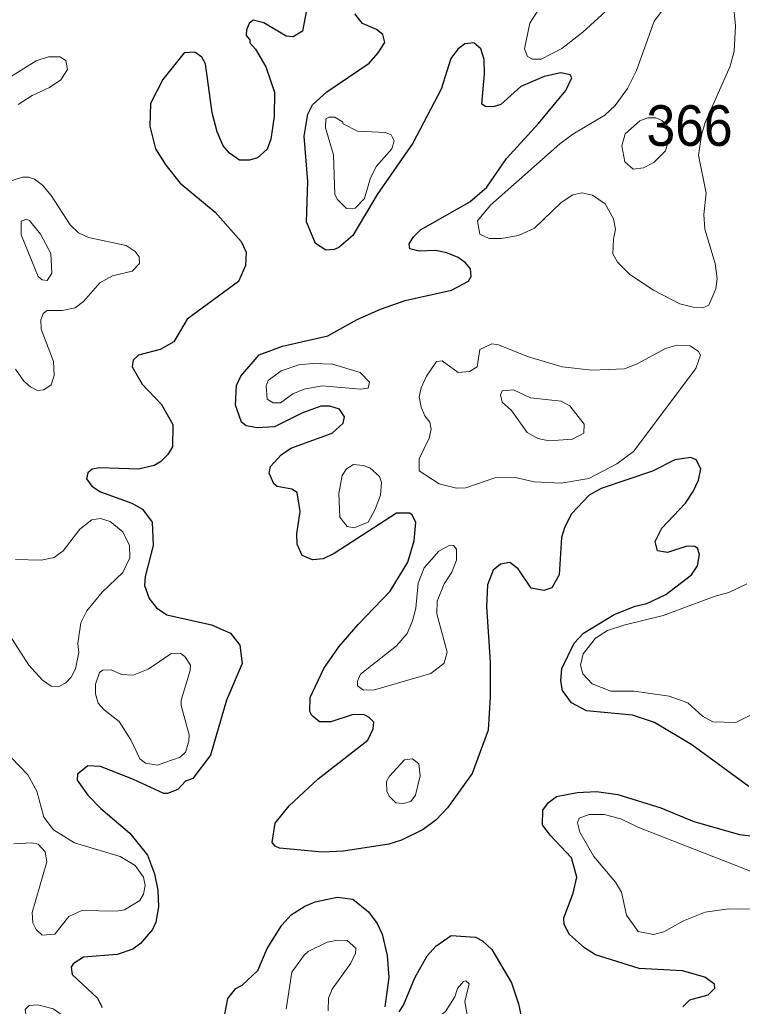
# Model space of a CAD drawing. Extents: x 763.2 to 816.8, y 7896.5 to 7952.7.
# Drawn here: x 810.993 to 813.839, y 7922.705 to 7926.593 of the extents above; entities that cross this region are included whole.
import ezdxf

# ---------------------------------------------------------------- set-up
doc = ezdxf.new("R2010")
doc.units = 0
doc.header["$LTSCALE"] = 0.064
doc.layers.add('1', color=7, linetype='Continuous', lineweight=25)
doc.layers.add('2', color=7, linetype='Continuous', lineweight=13)
doc.layers.add('21', color=7, linetype='Continuous')

msp = doc.modelspace()

# ---------------------------------------------------------------- linework, layer by layer
at = {"layer": '1'}
for points in [[(812.1606, 7926.8319), (812.106, 7926.5483), (812.0697, 7926.5259), (812.0427, 7926.5289), (811.9538, 7926.5812), (811.9123, 7926.591), (811.8958, 7926.5778), (811.8854, 7926.5533), (811.885, 7926.5313), (811.899, 7926.5144), (811.8986, 7926.5022), (811.9217, 7926.4774), (811.9616, 7926.4079)], [(812.023, 7924.8786), (812.0607, 7924.9049), (812.224, 7924.9632), (812.2667, 7925.0027), (812.2722, 7925.0286), (812.2523, 7925.0586), (812.2142, 7925.0705), (812.1791, 7925.0695), (812.1044, 7925.0427), (811.9959, 7924.9889), (811.9283, 7924.984), (811.8844, 7924.9921), (811.8668, 7925.0071), (811.8425, 7925.0744), (811.8465, 7925.1513), (811.8635, 7925.1889), (811.9353, 7925.2719), (812.0279, 7925.3065), (812.2062, 7925.347), (812.3221, 7925.4112), (812.4133, 7925.4521), (812.5111, 7925.4863), (812.6941, 7925.5266), (812.7609, 7925.5625), (812.7706, 7925.5805), (812.7677, 7925.6107), (812.7491, 7925.6348), (812.7191, 7925.6565), (812.6754, 7925.6745), (812.6302, 7925.6831), (812.5655, 7925.6813), (812.5291, 7925.6899), (812.527, 7925.7103), (812.5439, 7925.737), (812.5719, 7925.7644), (812.7651, 7925.876), (812.832, 7925.9327), (812.9099, 7926.0466), (813.036, 7926.1838), (813.1437, 7926.3136), (813.168, 7926.3638), (813.1608, 7926.3759), (813.124, 7926.3839), (813.0582, 7926.3694), (812.9669, 7926.3302), (812.8874, 7926.2594), (812.857, 7926.2495), (812.827, 7926.2516), (812.8135, 7926.2605), (812.8231, 7926.3793), (812.8215, 7926.4361), (812.8092, 7926.4786), (812.782, 7926.5023), (812.7465, 7926.4979), (812.7189, 7926.4767), (812.6906, 7926.4406), (812.6526, 7926.3191), (812.5409, 7926.1071), (812.4009, 7925.9043), (812.3043, 7925.7423), (812.2496, 7925.6955), (812.2316, 7925.6872), (812.1979, 7925.6855), (812.1581, 7925.7117), (812.1216, 7925.7966), (812.128, 7925.9562), (812.1133, 7926.1337), (812.1277, 7926.2215), (812.1456, 7926.2571), (812.202, 7926.3091), (812.3685, 7926.4226), (812.4052, 7926.4625), (812.4302, 7926.5034), (812.4227, 7926.5344), (812.3985, 7926.5553), (812.3425, 7926.578), (812.3125, 7926.6162)], [(811.9295, 7926.0492), (811.8973, 7926.0391), (811.8579, 7926.0395), (811.8192, 7926.0673), (811.7938, 7926.0963), (811.7703, 7926.1507), (811.7501, 7926.2264), (811.724, 7926.4191), (811.7098, 7926.4454), (811.682, 7926.4657), (811.6406, 7926.463), (811.5562, 7926.3578), (811.5072, 7926.2633), (811.5054, 7926.1731), (811.527, 7926.0846), (811.5677, 7926.0194), (811.625, 7925.949), (811.7628, 7925.8341), (811.8642, 7925.7188), (811.8845, 7925.6773), (811.8814, 7925.625), (811.8543, 7925.5618), (811.652, 7925.4134), (811.5997, 7925.3239), (811.5452, 7925.2933), (811.4609, 7925.2715), (811.4396, 7925.2516), (811.4351, 7925.2255), (811.4745, 7925.1562), (811.5512, 7925.076), (811.5954, 7924.9978), (811.5939, 7924.9092), (811.5765, 7924.8798), (811.547, 7924.8505), (811.5215, 7924.8368), (811.4604, 7924.822), (811.3076, 7924.8265), (811.2774, 7924.8212), (811.2608, 7924.8067), (811.2561, 7924.7837), (811.277, 7924.7545), (811.3111, 7924.7318), (811.4338, 7924.6883), (811.4767, 7924.6637), (811.5145, 7924.6132), (811.5183, 7924.5213), (811.4862, 7924.3985), (811.4839, 7924.3635), (811.5029, 7924.3115), (811.5308, 7924.2753), (811.5726, 7924.2479), (811.7485, 7924.2087), (811.8224, 7924.175), (811.8601, 7924.1276), (811.8683, 7924.0553), (811.8065, 7923.9108), (811.7434, 7923.6944), (811.6739, 7923.6031), (811.6457, 7923.5922), (811.6148, 7923.5589), (811.5742, 7923.5433), (811.5596, 7923.5434), (811.4404, 7923.5988), (811.3103, 7923.6492), (811.2614, 7923.6523), (811.2196, 7923.6195), (811.2184, 7923.5954), (811.2608, 7923.5372), (811.3124, 7923.4841), (811.4258, 7923.3871), (811.4954, 7923.3003), (811.5236, 7923.2271), (811.5364, 7923.1623), (811.5395, 7923.0973), (811.5283, 7923.0356), (811.5157, 7923.0069), (811.4684, 7922.9522), (811.4384, 7922.9301), (811.3761, 7922.9086), (811.2434, 7922.8986), (811.2035, 7922.8725), (811.1956, 7922.8592), (811.1986, 7922.8297), (811.2995, 7922.7373), (811.3175, 7922.7001)], [(811.9616, 7926.4079), (811.9965, 7926.3079), (811.9948, 7926.2117), (811.9813, 7926.1229), (811.9668, 7926.0835), (811.9295, 7926.0492)], [(812.0638, 7924.7423), (812.0067, 7924.754), (811.9937, 7924.7636), (811.9757, 7924.8058), (811.9801, 7924.832), (812.023, 7924.8786)], [(813.8653, 7923.5716), (813.64, 7923.7355), (813.4928, 7923.8232), (813.4066, 7923.8515), (813.2253, 7923.8686), (813.1657, 7923.9007), (813.1305, 7923.9496), (813.1241, 7923.9873), (813.1279, 7924.0358), (813.1766, 7924.1358), (813.2139, 7924.1748), (813.3343, 7924.2493), (813.4166, 7924.2811), (813.4625, 7924.2922), (813.5381, 7924.3283), (813.6383, 7924.4055), (813.6625, 7924.441), (813.6709, 7924.4851), (813.6631, 7924.5098), (813.6521, 7924.5169), (813.6204, 7924.5188), (813.5441, 7924.4928), (813.5055, 7924.4997), (813.4958, 7924.5361), (813.5219, 7924.5895), (813.6153, 7924.6882), (813.646, 7924.7336), (813.6671, 7924.7785), (813.6756, 7924.8236), (813.6567, 7924.8582), (813.6363, 7924.8671), (813.5733, 7924.8588), (813.4853, 7924.8144), (813.2825, 7924.746), (813.2358, 7924.7193), (813.1668, 7924.6454), (813.1399, 7924.5944), (813.1273, 7924.5527), (813.1171, 7924.4056), (813.0887, 7924.3544), (813.0566, 7924.3433), (813.0076, 7924.3521), (812.9557, 7924.4287), (812.9234, 7924.4543), (812.8868, 7924.4476), (812.8581, 7924.4236), (812.8349, 7924.366), (812.8316, 7924.2799), (812.8461, 7924.0611), (812.8462, 7923.9249), (812.8375, 7923.7924), (812.775, 7923.6226), (812.6778, 7923.4867), (812.6326, 7923.4392), (812.5816, 7923.4014), (812.4963, 7923.36), (812.4461, 7923.3437), (812.2676, 7923.3158), (812.1839, 7923.3127), (812.0164, 7923.3285), (811.9989, 7923.3355), (811.9873, 7923.3499), (811.9984, 7923.426), (812.0536, 7923.4944), (812.1688, 7923.6013), (812.3633, 7923.7534), (812.3854, 7923.7977), (812.387, 7923.8242), (812.3695, 7923.8433), (812.3475, 7923.8547), (812.3024, 7923.8531), (812.2176, 7923.8256), (812.1736, 7923.826), (812.1435, 7923.8512), (812.1356, 7923.866), (812.1366, 7923.9223), (812.1902, 7924.0366), (812.2502, 7924.1213), (812.3252, 7924.2099), (812.4518, 7924.3414), (812.5208, 7924.4549), (812.5469, 7924.5395), (812.5535, 7924.6117), (812.5391, 7924.6414), (812.5277, 7924.6478), (812.4771, 7924.6486), (812.2306, 7924.4898), (812.188, 7924.4683), (812.1453, 7924.4647), (812.1053, 7924.4813), (812.0853, 7924.5257), (812.0839, 7924.5673), (812.0967, 7924.6546), (812.0855, 7924.7293), (812.0638, 7924.7423)], [(813.6048, 7922.7024), (813.6329, 7922.7303), (813.7049, 7922.7504), (813.7304, 7922.7763), (813.7301, 7922.7916), (813.6919, 7922.8197), (813.6032, 7922.8442), (813.4329, 7922.8541), (813.2612, 7922.9078), (813.217, 7922.9352), (813.1585, 7922.9871), (813.1373, 7923.0269), (813.1357, 7923.0537), (813.1734, 7923.1507), (813.1878, 7923.2138), (813.1664, 7923.2895), (813.0818, 7923.3794), (813.0519, 7923.4195), (813.0534, 7923.4778), (813.0753, 7923.5084), (813.1074, 7923.5315), (813.1888, 7923.547), (813.2653, 7923.5508), (813.349, 7923.5397), (813.5185, 7923.4863), (813.6482, 7923.4332), (813.8282, 7923.3815), (813.9565, 7923.3656)], [(811.7796, 7922.5641), (811.8125, 7922.7349), (811.8433, 7922.7745), (811.8684, 7922.7884), (811.931, 7922.8451), (811.967, 7922.933), (812.0246, 7923.025), (812.0618, 7923.0653), (812.1157, 7923.0992), (812.1569, 7923.1167), (812.2424, 7923.135), (812.3046, 7923.1264), (812.3666, 7923.0772), (812.4007, 7923.0316), (812.4202, 7922.9895), (812.4402, 7922.9042), (812.4468, 7922.8187), (812.4307, 7922.7021)], [(812.4871, 7922.683), (812.5041, 7922.7097), (812.5484, 7922.8172), (812.5981, 7922.9034), (812.6317, 7922.9416), (812.6926, 7922.9838), (812.7881, 7922.9774), (812.815, 7922.9624), (812.8526, 7922.928), (812.9303, 7922.7975), (812.9576, 7922.7145), (812.976, 7922.6266)]]:
    msp.add_lwpolyline(points, dxfattribs=at)
at = {"layer": '2'}
for points in [[(813.6043, 7926.7355), (813.4918, 7926.5874), (813.4228, 7926.3934), (813.3871, 7926.3227), (813.3387, 7926.2555), (813.2969, 7926.2173), (813.1714, 7926.1418), (813.1203, 7926.1042), (812.8474, 7925.8626), (812.7956, 7925.8007), (812.8056, 7925.7484), (812.8422, 7925.7303), (812.8888, 7925.7303), (812.9577, 7925.7422), (813.0204, 7925.7712), (813.1253, 7925.8724), (813.1713, 7925.9032), (813.2071, 7925.9111), (813.2488, 7925.9012), (813.2984, 7925.8675), (813.332, 7925.8079), (813.3398, 7925.768), (813.3322, 7925.7286), (813.3293, 7925.6705), (813.3478, 7925.6381), (813.3963, 7925.5893), (813.4895, 7925.5277), (813.5934, 7925.474), (813.6456, 7925.4601), (813.6836, 7925.4577), (813.7067, 7925.4687), (813.7352, 7925.533), (813.74, 7925.5723), (813.7318, 7925.6322), (813.6913, 7925.7681), (813.6878, 7925.8259), (813.6973, 7925.9098), (813.6666, 7926.0587), (813.6779, 7926.1377), (813.6929, 7926.1876), (813.7909, 7926.4099), (813.8075, 7926.4697), (813.8125, 7926.5689), (813.8029, 7926.6643)], [(813.0374, 7926.6346), (813.0026, 7926.5791), (812.9813, 7926.4789), (812.9928, 7926.4484), (813.0126, 7926.4374), (813.0466, 7926.4381), (813.1287, 7926.4804), (813.2106, 7926.5447), (813.3914, 7926.7095)], [(810.9859, 7926.2592), (811.0412, 7926.295), (811.1097, 7926.3254), (811.1549, 7926.3564), (811.1812, 7926.397), (811.1747, 7926.4328), (811.1501, 7926.4466), (811.1052, 7926.4465), (811.0578, 7926.4307), (810.9388, 7926.3582)], [(811.4641, 7925.633), (811.4636, 7925.658), (811.4471, 7925.6793), (811.4113, 7925.7036), (811.263, 7925.7353), (811.2236, 7925.7538), (811.1914, 7925.7844), (811.1157, 7925.901), (811.0817, 7925.9413), (811.0509, 7925.9653), (811.0276, 7925.9731), (811.0034, 7925.9729), (810.9304, 7925.9495)], [(811.2114, 7925.4577), (811.2443, 7925.4825), (811.3076, 7925.5567), (811.3576, 7925.5833), (811.4355, 7925.6017), (811.4641, 7925.633)], [(810.9753, 7925.2153), (811.0085, 7925.1686), (811.0347, 7925.1456), (811.0622, 7925.132), (811.088, 7925.1348), (811.1158, 7925.1542), (811.1288, 7925.1912), (811.1249, 7925.2458), (811.0765, 7925.3738), (811.0763, 7925.4106), (811.0845, 7925.4354), (811.1002, 7925.4474), (811.1591, 7925.4476), (811.2114, 7925.4577)], [(810.9763, 7924.4661), (811.0776, 7924.4632), (811.1287, 7924.4731), (811.1635, 7924.4998), (811.2287, 7924.5857), (811.2766, 7924.6222), (811.3106, 7924.6271), (811.3488, 7924.6155), (811.3993, 7924.5751), (811.4245, 7924.5205), (811.4263, 7924.4719), (811.399, 7924.4143), (811.3179, 7924.3364), (811.2564, 7924.2629), (811.2327, 7924.2154), (811.221, 7924.1341), (811.2257, 7924.0985), (811.2127, 7924.0348), (811.1953, 7924.0025), (811.1743, 7923.9796), (811.1444, 7923.9636), (811.1159, 7923.967), (811.0824, 7923.9904), (811.0282, 7924.0494), (810.9539, 7924.1665)], [(813.8569, 7924.3694), (813.7865, 7924.3359), (813.7325, 7924.3218), (813.5277, 7924.2443), (813.3719, 7924.207), (813.308, 7924.1852), (813.261, 7924.1562), (813.2116, 7924.0939), (813.2014, 7924.0497), (813.2105, 7924.0153), (813.2482, 7923.9759), (813.3206, 7923.9472), (813.4125, 7923.9469), (813.5506, 7923.9273), (813.6247, 7923.901), (813.6828, 7923.8484), (813.7232, 7923.8254), (813.8131, 7923.8238), (813.8898, 7923.8616)], [(810.9691, 7923.3454), (811.0408, 7923.3485), (811.0653, 7923.3432), (811.0924, 7923.3139), (811.0989, 7923.274), (811.0418, 7923.0743), (811.0436, 7923.0339), (811.0576, 7923.0067), (811.0812, 7922.9845), (811.1306, 7922.9893), (811.1861, 7923.0586), (811.2367, 7923.0822), (811.3728, 7923.0794), (811.4054, 7923.0844), (811.4652, 7923.1215), (811.4802, 7923.1461), (811.4869, 7923.1802), (811.48, 7923.2141), (811.4479, 7923.2596), (811.3885, 7923.2945), (811.2078, 7923.3488), (811.1252, 7923.4004), (811.0871, 7923.4503), (811.0593, 7923.5522), (811.0248, 7923.6171), (810.9605, 7923.6842)], [(812.2079, 7922.6867), (812.2091, 7922.7363), (812.2239, 7922.7724), (812.2965, 7922.8751), (812.3154, 7922.9141), (812.3162, 7922.9341), (812.2824, 7922.9641), (812.2438, 7922.9659), (812.2036, 7922.9576), (812.1293, 7922.9205), (812.1128, 7922.9061), (812.065, 7922.8388), (812.0426, 7922.6932)]]:
    msp.add_lwpolyline(points, dxfattribs=at)
for points in [[(812.3745, 7925.9704), (812.3976, 7926.016), (812.4585, 7926.0842), (812.4679, 7926.1155), (812.4563, 7926.1391), (812.4338, 7926.1491), (812.3227, 7926.1541), (812.2668, 7926.1823), (812.2635, 7926.1909), (812.2338, 7926.2094), (812.2104, 7926.2097), (812.1983, 7926.2024), (812.1972, 7926.1674), (812.228, 7926.0603), (812.2333, 7925.9041), (812.2438, 7925.8845), (812.2801, 7925.849), (812.3136, 7925.8505), (812.3509, 7925.8891)], [(813.5437, 7926.1777), (813.5222, 7926.1964), (813.4985, 7926.2065), (813.467, 7926.2063), (813.4358, 7926.1948), (813.3773, 7926.144), (813.3641, 7926.0956), (813.3762, 7926.0336), (813.4091, 7926.0046), (813.4496, 7926.0088), (813.4899, 7926.0298), (813.5363, 7926.0766), (813.5526, 7926.13)], [(810.9977, 7925.7451), (810.9979, 7925.7993), (811.019, 7925.807), (811.0306, 7925.8018), (811.0738, 7925.7486), (811.1152, 7925.6716), (811.1193, 7925.5943), (811.1008, 7925.5648), (811.0803, 7925.5675), (811.065, 7925.5809)], [(813.0195, 7924.772), (813.1259, 7924.7671), (813.2351, 7924.7851), (813.3442, 7924.8427), (813.4099, 7924.892), (813.656, 7925.2185), (813.6741, 7925.2711), (813.6669, 7925.2858), (813.6334, 7925.3075), (813.582, 7925.3106), (813.5369, 7925.2971), (813.4252, 7925.2364), (813.3752, 7925.2177), (813.2457, 7925.2125), (813.1296, 7925.2249), (812.9932, 7925.2664), (812.8788, 7925.3121), (812.8529, 7925.316), (812.8057, 7925.2932), (812.794, 7925.2254), (812.7645, 7925.2065), (812.7198, 7925.2028), (812.6569, 7925.2482), (812.6341, 7925.2463), (812.5947, 7925.1882), (812.5737, 7925.1424), (812.566, 7925.1072), (812.5738, 7925.0655), (812.5884, 7925.032), (812.6075, 7925.0075), (812.6127, 7924.9793), (812.6059, 7924.9436), (812.5655, 7924.8629), (812.5659, 7924.8147), (812.6445, 7924.7644), (812.7131, 7924.7474), (812.7502, 7924.7485), (812.8643, 7924.7882), (812.9459, 7924.7884)], [(812.3337, 7925.2028), (812.2252, 7925.2355), (812.1478, 7925.2387), (812.0926, 7925.2329), (812.0223, 7925.2087), (811.9709, 7925.1716), (811.9638, 7925.1501), (811.9671, 7925.0972), (811.9908, 7925.0827), (812.0201, 7925.0828), (812.0683, 7925.1182), (812.1125, 7925.1374), (812.1846, 7925.15), (812.3358, 7925.1369), (812.3657, 7925.1404), (812.371, 7925.1641)], [(813.1252, 7925.0896), (813.1601, 7925.071), (813.2156, 7924.9992), (813.2153, 7924.964), (813.17, 7924.9397), (813.0764, 7924.933), (813.0342, 7924.9429), (812.992, 7924.9666), (812.9296, 7925.0534), (812.8928, 7925.0855), (812.886, 7925.1152), (812.8935, 7925.1307), (812.9382, 7925.1349), (813.005, 7925.1026)], [(812.3934, 7924.6647), (812.4142, 7924.7194), (812.4173, 7924.7696), (812.4103, 7924.7931), (812.3717, 7924.8266), (812.3458, 7924.8366), (812.3069, 7924.8407), (812.28, 7924.8233), (812.2627, 7924.7968), (812.2497, 7924.7258), (812.2533, 7924.6327), (812.283, 7924.596), (812.3104, 7924.5908), (812.3651, 7924.6133)], [(812.6124, 7924.0159), (812.6641, 7924.0572), (812.6767, 7924.0999), (812.636, 7924.2511), (812.6376, 7924.301), (812.664, 7924.3702), (812.6953, 7924.4159), (812.7126, 7924.4633), (812.713, 7924.5067), (812.7008, 7924.5204), (812.687, 7924.5218), (812.6437, 7924.4987), (812.5862, 7924.4328), (812.5619, 7924.3719), (812.5535, 7924.2735), (812.54, 7924.2234), (812.5183, 7924.1743), (812.4769, 7924.1252), (812.3349, 7924.0137), (812.3225, 7923.9861), (812.3225, 7923.9679), (812.3467, 7923.9502), (812.39, 7923.9526)], [(811.43, 7923.755), (811.384, 7923.8266), (811.325, 7923.8726), (811.3016, 7923.8996), (811.2916, 7923.9361), (811.2916, 7923.9749), (811.3067, 7924.0208), (811.3203, 7924.0289), (811.3522, 7924.0307), (811.3932, 7924.0125), (811.439, 7924.0098), (811.4983, 7924.0331), (811.5884, 7924.0944), (811.6249, 7924.0961), (811.6435, 7924.0827), (811.6646, 7924.049), (811.6639, 7924.0286), (811.6285, 7923.9117), (811.629, 7923.8904), (811.6595, 7923.7751), (811.6587, 7923.7497), (811.6452, 7923.7065), (811.624, 7923.6865), (811.5345, 7923.6548), (811.4874, 7923.6629), (811.4651, 7923.6803)], [(812.4493, 7923.531), (812.4388, 7923.5509), (812.4372, 7923.5912), (812.4487, 7923.6116), (812.5082, 7923.6756), (812.5398, 7923.6799), (812.5651, 7923.6603), (812.5701, 7923.6128), (812.5516, 7923.5372), (812.5326, 7923.512), (812.5028, 7923.5034), (812.4744, 7923.5064)], [(813.3637, 7923.1543), (813.3392, 7923.1935), (813.2539, 7923.2946), (813.1988, 7923.3909), (813.19, 7923.4279), (813.1968, 7923.4456), (813.2355, 7923.4606), (813.2949, 7923.4605), (813.3606, 7923.444), (813.4273, 7923.4105), (813.9556, 7923.204), (814.0099, 7923.1676), (814.0127, 7923.1387), (813.9931, 7923.1124), (813.9004, 7923.0875), (813.7847, 7923.089), (813.6933, 7923.076), (813.6078, 7923.0416), (813.5297, 7922.9977), (813.4895, 7922.9874), (813.4284, 7922.9989), (813.3824, 7923.0643)], [(812.7293, 7922.5853), (812.7491, 7922.6096), (812.7588, 7922.6469), (812.7462, 7922.7233), (812.7624, 7922.7935), (812.7497, 7922.8045), (812.7409, 7922.8025), (812.7166, 7922.7751), (812.7061, 7922.7418), (812.6695, 7922.6844), (812.6433, 7922.6637), (812.636, 7922.6489), (812.6501, 7922.599), (812.6697, 7922.5714), (812.7031, 7922.5666)], [(811.0192, 7922.657), (811.014, 7922.6923), (811.0302, 7922.7077), (811.0638, 7922.7109), (811.1241, 7922.695), (811.1581, 7922.6714), (811.1747, 7922.6247), (811.1748, 7922.5852), (811.1644, 7922.5645), (811.1289, 7922.5437), (811.0817, 7922.5548), (811.0612, 7922.5753)]]:
    msp.add_lwpolyline(points, close=True, dxfattribs=at)

# ---------------------------------------------------------------- texts
at = {"layer": '21', "width": 0.95}
msp.add_text('366', height=0.16, dxfattribs=at).set_placement((813.4617, 7926.096))

doc.saveas('drawing.dxf')
